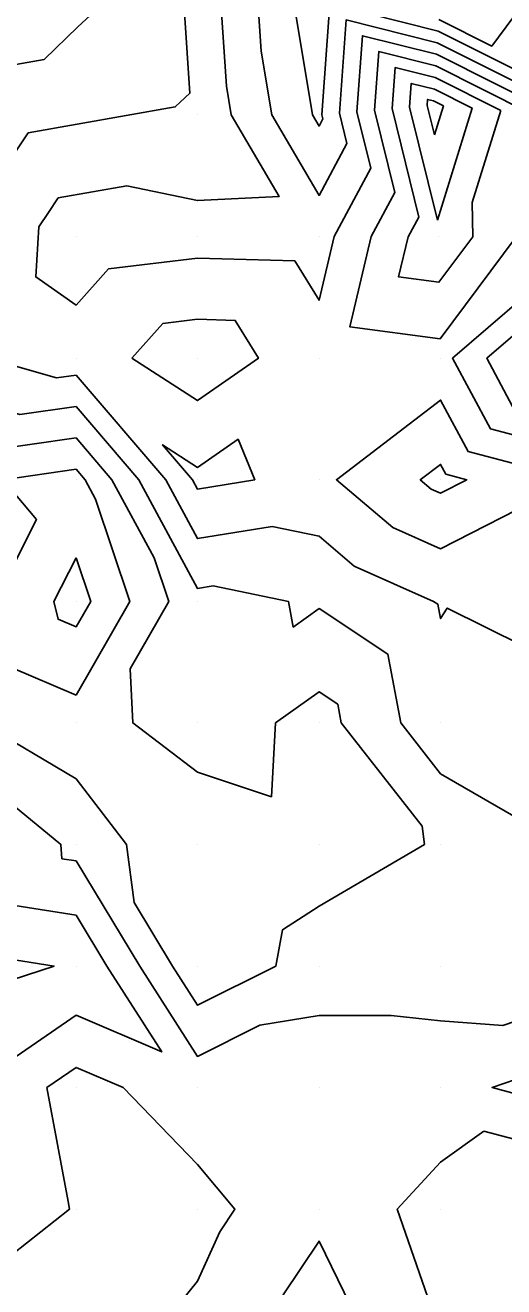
# Model space of a CAD drawing. Extents: x 2188792 to 2191981, y 386090 to 389710.
# Drawn here: x 2189776.1 to 2189815.5, y 386953.7 to 387057.5 of the extents above; entities that cross this region are included whole.
import ezdxf

# ---------------------------------------------------------------- set-up
doc = ezdxf.new("R2010")
doc.units = 0
for name, color, linetype in [('DTM Contours Major', 7, 'Continuous'), ('DTM Contours Minor', 7, 'Continuous'), ('Exist DTM QL2 LIDAR Elevation Point', 7, 'Continuous')]:
    doc.layers.add(name, color=color, linetype=linetype)

msp = doc.modelspace()

# ---------------------------------------------------------------- linework, layer by layer
at = {"layer": 'DTM Contours Major'}
for points in [[(2189818.25, 387051.93), (2189809.98, 387056.07), (2189802.47, 387057.95), (2189801.92, 387050.27), (2189802.54, 387047.78), (2189800.25, 387043.51), (2189796.36, 387050.13), (2189795.49, 387055.37), (2189795.02, 387062.41)], [(2189809.74, 387048.49), (2189810.48, 387050.88), (2189809.68, 387051.29), (2189809.18, 387051.41), (2189809.15, 387050.91), (2189809.74, 387048.49)], [(2189780.24, 387002.41), (2189774.84, 387004.71), (2189773.56, 387010.12), (2189776.98, 387016.86), (2189774.23, 387020.12), (2189780.24, 387020.98), (2189780.98, 387020.12), (2189781.84, 387018.52), (2189784.66, 387010.12), (2189780.24, 387002.41)], [(2189810.69, 387020.57), (2189810.25, 387021.39), (2189808.58, 387020.12), (2189809.48, 387019.36), (2189810.25, 387019.02), (2189812.41, 387020.12), (2189810.69, 387020.57)]]:
    msp.add_lwpolyline(points, dxfattribs=at)
at = {"layer": 'DTM Contours Minor'}
for points in [[(2189820.25, 387004.87), (2189810.8, 387009.56), (2189810.25, 387008.7), (2189810.02, 387009.9), (2189809.68, 387010.12), (2189803.14, 387013.01), (2189800.25, 387015.48), (2189796.39, 387016.27), (2189790.24, 387015.28), (2189787.62, 387020.12), (2189780.24, 387028.73), (2189778.62, 387028.5), (2189772.93, 387030.12), (2189771.35, 387031.23), (2189772.01, 387042.27), (2189774.14, 387045.43), (2189776.31, 387048.67), (2189788.41, 387050.79), (2189788.82, 387051.18), (2189789.61, 387051.91), (2189788.73, 387065.17)], [(2189819.91, 387050.11), (2189809.92, 387055.12), (2189803.81, 387056.64), (2189803.37, 387050.4), (2189804.51, 387045.76), (2189801.49, 387040.12), (2189800.25, 387034.89), (2189798.25, 387038.13), (2189790.24, 387038.36), (2189782.91, 387037.46), (2189780.24, 387034.49), (2189776.93, 387036.81), (2189777.18, 387040.92), (2189777.97, 387042.1), (2189778.78, 387043.31), (2189784.41, 387044.3), (2189790.24, 387043.09), (2189796.96, 387043.41), (2189793.02, 387050.13), (2189792.62, 387052.5), (2189791.87, 387063.79)], [(2189820.2, 387063.55), (2189814.47, 387055.8), (2189810.11, 387057.99)], [(2189780.24, 387026.15), (2189775.61, 387025.49), (2189770.24, 387027.02), (2189764.36, 387020.12), (2189764.4, 387014.28), (2189765.15, 387010.12), (2189760.24, 387005.81), (2189754.1, 387003.98), (2189750.24, 387003.62), (2189739.78, 387011.83), (2189745.41, 387017.36), (2189747.65, 387019.2), (2189752.97, 387024.33), (2189757.32, 387029.43), (2189761.49, 387031.95), (2189764.06, 387035.38), (2189766.55, 387038.73), (2189766.85, 387043.61), (2189770.31, 387048.76), (2189773.85, 387054.03), (2189777.61, 387054.68), (2189780.39, 387057.39), (2189785.85, 387062.42)], [(2189816.36, 387053.87), (2189810.05, 387057.03), (2189801.13, 387059.26), (2189800.48, 387050.15), (2189800.56, 387049.8), (2189800.25, 387049.21), (2189799.71, 387050.13), (2189798.35, 387058.23)], [(2189817.55, 387050.31), (2189809.86, 387054.16), (2189805.16, 387055.34), (2189804.81, 387050.53), (2189806.48, 387043.74), (2189804.54, 387040.12), (2189802.78, 387032.71), (2189810.21, 387031.72), (2189816.48, 387040.1), (2189816.35, 387046.41), (2189817.55, 387050.31)], [(2189815.2, 387050.5), (2189809.8, 387053.2), (2189806.5, 387054.03), (2189806.26, 387050.65), (2189808.45, 387041.73), (2189807.59, 387040.11), (2189806.8, 387036.81), (2189810.12, 387036.37), (2189812.91, 387040.1), (2189812.85, 387042.92), (2189815.2, 387050.5)], [(2189809.99, 387041.48), (2189812.84, 387050.69), (2189809.74, 387052.24), (2189807.84, 387052.72), (2189807.7, 387050.78), (2189809.99, 387041.48)], [(2189820.04, 387037.68), (2189811.22, 387030.12), (2189814.35, 387024.3), (2189820.19, 387022.78)], [(2189848.81, 387020.1), (2189847.45, 387027.48), (2189840.05, 387028.83), (2189835.1, 387025.16), (2189833.22, 387030.1), (2189830.04, 387032.05), (2189828.32, 387031.83), (2189820.04, 387035.24), (2189814.05, 387030.12), (2189816.18, 387026.16), (2189820.14, 387025.13), (2189828.44, 387028.47), (2189827.1, 387020.11), (2189826.99, 387017), (2189830.1, 387017.16), (2189832.83, 387012.72), (2189840.2, 387013.1), (2189848.81, 387020.1)], [(2189784.84, 387030.12), (2189787.4, 387032.97), (2189790.24, 387033.32), (2189793.35, 387033.23), (2189795.26, 387030.12), (2189790.24, 387026.64), (2189784.84, 387030.12)], [(2189830.47, 387010.35), (2189830.24, 387010.73), (2189820.32, 387010.2), (2189820.66, 387020.12), (2189820.74, 387020.63), (2189820.24, 387020.43), (2189812.52, 387022.44), (2189810.25, 387026.67), (2189801.68, 387020.12), (2189806.31, 387016.19), (2189810.25, 387014.45), (2189819.05, 387018.93), (2189820.01, 387010.12), (2189820.25, 387010.01), (2189820.33, 387010.04), (2189830.25, 387009.5), (2189838.41, 387008.28), (2189840.25, 387000.85), (2189841.97, 387010.12), (2189843.8, 387013.74), (2189840.24, 387010.85), (2189830.47, 387010.35)], [(2189820.18, 386990.19), (2189810.25, 386995.94), (2189806.97, 387000.12), (2189805.9, 387005.78), (2189800.25, 387009.52), (2189798.12, 387008), (2189797.72, 387010.12), (2189791.52, 387011.39), (2189790.24, 387011.19), (2189785.4, 387020.12), (2189780.24, 387026.15)], [(2189772.59, 387022.48), (2189780.24, 387023.56), (2189783.19, 387020.12), (2189786.67, 387013.69), (2189787.87, 387010.12), (2189784.69, 387004.57), (2189784.92, 387000.12), (2189790.24, 386996.06), (2189796.33, 386994.04), (2189796.67, 387000.12), (2189800.25, 387002.68), (2189801.79, 387001.66), (2189802.08, 387000.12), (2189808.74, 386991.63), (2189808.92, 386990.12), (2189800.25, 386985.04), (2189797.25, 386983.11), (2189796.69, 386980.12), (2189790.24, 386976.9), (2189788.18, 386980.12), (2189785.02, 386985.35), (2189784.39, 386990.12), (2189780.24, 386995.53), (2189772.45, 387000.12)], [(2189789.83, 387020.12), (2189787.37, 387023), (2189790.24, 387021.14), (2189793.58, 387023.46), (2189794.95, 387020.12), (2189790.24, 387019.36), (2189789.83, 387020.12)], [(2189780.24, 387013.71), (2189778.42, 387010.12), (2189778.77, 387008.65), (2189780.24, 387008.02), (2189781.45, 387010.12), (2189780.24, 387013.71)], [(2189770.24, 386997.29), (2189778.99, 386990.12), (2189779.08, 386988.95), (2189780.24, 386988.77), (2189785.48, 386980.12), (2189790.24, 386972.69), (2189795.37, 386975.25), (2189800.25, 386976.04), (2189806.19, 386976.06), (2189810.25, 386975.6), (2189815.37, 386975.24), (2189820.25, 386976.91)], [(2189775.21, 386985.09), (2189780.24, 386984.3), (2189782.77, 386980.12), (2189787.3, 386973.06), (2189780.24, 386976.09), (2189771.57, 386970.12)], [(2189771.35, 386981.23), (2189778.43, 386980.12), (2189770.24, 386977.45)], [(2189820.25, 386968.58), (2189814.49, 386970.12), (2189820.25, 386972.09), (2189829.61, 386979.48), (2189830.25, 386979.46), (2189834.81, 386974.68), (2189832.29, 386970.12), (2189838.04, 386962.32), (2189830.25, 386961.38), (2189829.02, 386961.35), (2189820.25, 386968.58)], [(2189787.04, 386950.23), (2189790.24, 386954.19), (2189792.09, 386958.27), (2189793.32, 386960.12), (2189790.24, 386963.79), (2189784.12, 386970.12), (2189780.24, 386971.78), (2189777.83, 386970.12), (2189779.6, 386960.76), (2189779.69, 386960.12), (2189770.24, 386952.66)], [(2189813.82, 386966.54), (2189820.25, 386964.83), (2189825.96, 386960.12), (2189830.25, 386954.82), (2189836.43, 386950.12), (2189830.25, 386947.24), (2189826.04, 386945.91), (2189820.25, 386947.11), (2189814.89, 386940.12), (2189819.3, 386931.06), (2189810.25, 386934.4), (2189805.07, 386940.12), (2189810.13, 386950), (2189810.18, 386950.12), (2189810.11, 386950.25), (2189806.68, 386960.12), (2189810.25, 386963.99), (2189813.82, 386966.54)], [(2189797.29, 386953.07), (2189800.25, 386957.49), (2189803.84, 386950.12), (2189800.25, 386941.19), (2189797.13, 386947.01), (2189795.95, 386950.12), (2189797.29, 386953.07)]]:
    msp.add_lwpolyline(points, dxfattribs=at)
at = {"layer": 'Exist DTM QL2 LIDAR Elevation Point'}
for p, q in [((2189809.65, 387050.95), (2189809.65, 387050.95)), ((2189790.24, 387050.13), (2189790.24, 387050.13)), ((2189800.25, 387050.13), (2189800.25, 387050.13)), ((2189780.24, 387040.12), (2189780.24, 387040.12)), ((2189790.24, 387040.12), (2189790.24, 387040.12)), ((2189800.25, 387040.12), (2189800.25, 387040.12)), ((2189810.04, 387040.1), (2189810.04, 387040.1)), ((2189780.24, 387030.12), (2189780.24, 387030.12)), ((2189790.24, 387030.12), (2189790.24, 387030.12)), ((2189800.25, 387030.12), (2189800.25, 387030.12)), ((2189810.25, 387030.12), (2189810.25, 387030.12)), ((2189780.24, 387020.12), (2189780.24, 387020.12)), ((2189790.24, 387020.12), (2189790.24, 387020.12)), ((2189800.25, 387020.12), (2189800.25, 387020.12)), ((2189810.25, 387020.12), (2189810.25, 387020.12)), ((2189780.24, 387010.12), (2189780.24, 387010.12)), ((2189790.24, 387010.12), (2189790.24, 387010.12)), ((2189800.25, 387010.12), (2189800.25, 387010.12)), ((2189810.25, 387010.12), (2189810.25, 387010.12)), ((2189780.24, 387000.12), (2189780.24, 387000.12)), ((2189790.24, 387000.12), (2189790.24, 387000.12)), ((2189800.25, 387000.12), (2189800.25, 387000.12)), ((2189810.25, 387000.12), (2189810.25, 387000.12)), ((2189780.24, 386990.12), (2189780.24, 386990.12)), ((2189790.24, 386990.12), (2189790.24, 386990.12)), ((2189800.25, 386990.12), (2189800.25, 386990.12)), ((2189810.25, 386990.12), (2189810.25, 386990.12)), ((2189780.24, 386980.12), (2189780.24, 386980.12)), ((2189790.24, 386980.12), (2189790.24, 386980.12)), ((2189800.25, 386980.12), (2189800.25, 386980.12)), ((2189810.25, 386980.12), (2189810.25, 386980.12)), ((2189780.24, 386970.12), (2189780.24, 386970.12)), ((2189790.24, 386970.12), (2189790.24, 386970.12)), ((2189800.25, 386970.12), (2189800.25, 386970.12)), ((2189810.25, 386970.12), (2189810.25, 386970.12)), ((2189780.24, 386960.12), (2189780.24, 386960.12)), ((2189790.24, 386960.12), (2189790.24, 386960.12)), ((2189800.25, 386960.12), (2189800.25, 386960.12)), ((2189810.25, 386960.12), (2189810.25, 386960.12))]:
    msp.add_line(p, q, dxfattribs=at)

doc.saveas('drawing.dxf')
